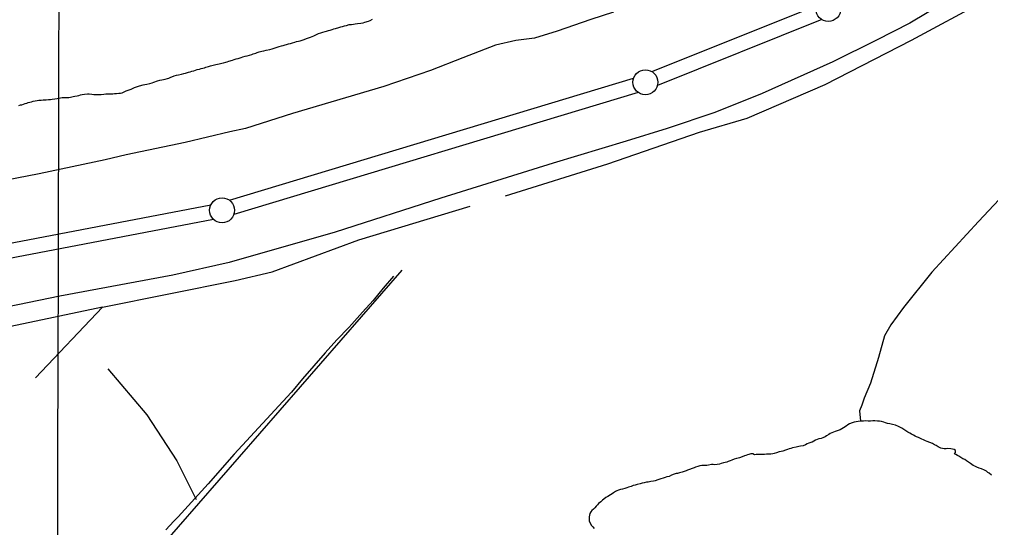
# Model space of a CAD drawing. Extents: x 3161514 to 3199414, y 831166 to 856601.
# Drawn here: x 3191795 to 3193739, y 837696 to 838713 of the extents above; entities that cross this region are included whole.
import ezdxf

# ---------------------------------------------------------------- set-up
doc = ezdxf.new("R2010")
doc.units = 0
for name, color, linetype in [('V-GRID-MAJR', 7, 'Continuous'), ('V-LEVE-TOET', 7, 'Continuous'), ('V-ROAD-CNTR', 7, 'Continuous'), ('V-SURV-LINE', 7, 'Continuous'), ('V-TOPO-SHOR', 7, 'Continuous')]:
    doc.layers.add(name, color=color, linetype=linetype)

msp = doc.modelspace()

# ---------------------------------------------------------------- linework, layer by layer
at = {"layer": 'V-GRID-MAJR'}
msp.add_spline([(3191868.8, 836560.6), (3191883.8, 842621), (3191898.8, 848683.4), (3191913.8, 854745.9), (3191913.8, 854747.8)], degree=3, dxfattribs=at)
at = {"layer": 'V-LEVE-TOET'}
for points in [[(3193719.9, 838790.9), (3193577.7, 838705.4), (3193510.7, 838671.5), (3193423.5, 838628.3), (3193281.9, 838564.9), (3193187.2, 838526.3), (3193091.9, 838494.5), (3193009.9, 838469), (3192863.7, 838424.9), (3192638.8, 838355.2), (3192426.9, 838287), (3192214.6, 838226.2), (3192102.3, 838201.1), (3191875.9, 838158.8), (3191622.8, 838106.5)], [(3192984.1, 838727.5), (3192939.2, 838712.5), (3192871.8, 838689.6), (3192826, 838675.6), (3192788.8, 838670.9), (3192748.3, 838661.5), (3192682.5, 838635.9), (3192618, 838610.8), (3192524.5, 838578.8), (3192341.5, 838524.8), (3192247.3, 838494.4), (3192216.1, 838487.9), (3192126.5, 838466.4), (3192008.8, 838442.1), (3191966.5, 838431.5), (3191834.6, 838403.7), (3191583.1, 838354.8)]]:
    msp.add_lwpolyline(points, dxfattribs=at)
at = {"layer": 'V-ROAD-CNTR'}
msp.add_lwpolyline([(3191529.5, 837031.7), (3191950.4, 837510.3), (3192561.4, 838211.2)], dxfattribs=at)
at = {"layer": 'V-SURV-LINE'}
for points in [[(3193061.2, 838608.3), (3193390.3, 838740.4)], [(3193401.5, 838712.6), (3193072.4, 838580.5)], [(3192215.4, 838350.9), (3193024.7, 838595.5)], [(3193033.4, 838566.8), (3192224.1, 838322.1)], [(3191206.9, 838156.4), (3192178.2, 838341.7)], [(3192183.8, 838312.2), (3191212.6, 838126.9)]]:
    msp.add_lwpolyline(points, dxfattribs=at)
for centre in [(3193414.4, 838734), (3193048.2, 838587), (3192200.6, 838330.7)]:
    msp.add_circle(centre, 25, dxfattribs=at)
at = {"layer": 'V-TOPO-SHOR'}
for points in [[(3192767.8, 838359.9), (3192972.9, 838423.5), (3193156.7, 838487.2), (3193252.2, 838515.5), (3193407.8, 838582.6), (3193581.1, 838671.1), (3193729.6, 838752.4), (3193913.5, 838869.1), (3194072.6, 838975.2), (3194221.1, 839074.2), (3194351.9, 839183.8), (3194482.8, 839300.5), (3194578.3, 839388.9)], [(3192183, 838621.3), (3192188, 838622.3), (3192191.5, 838623.2), (3192194.8, 838624), (3192200.2, 838625.5), (3192203.3, 838626.3), (3192208.1, 838627.4), (3192211.2, 838628.3), (3192214.5, 838629.1), (3192221.4, 838631.2), (3192225.1, 838632.6), (3192228.8, 838633.7), (3192233, 838634.8), (3192238.9, 838636.7), (3192242.4, 838637.8), (3192246.7, 838639), (3192250.8, 838640.1), (3192255.7, 838641.5), (3192260.3, 838642.8), (3192263.2, 838643.9), (3192268, 838645.3), (3192271.1, 838646.6), (3192274.9, 838648), (3192280, 838649.2), (3192284.3, 838650.1), (3192289, 838651.1), (3192296.1, 838652.8), (3192301, 838654.2), (3192304.9, 838655.3), (3192311.3, 838657.3), (3192315.3, 838658.4), (3192319.9, 838660), (3192323.2, 838660.8), (3192326.8, 838661.9), (3192329.7, 838662.5), (3192333.5, 838663.9), (3192337.4, 838665), (3192341.7, 838665.9), (3192346.3, 838667.2), (3192349.9, 838668.4), (3192353.5, 838669.2), (3192357.3, 838670.2), (3192360.9, 838671.4), (3192364.9, 838672.7), (3192369.6, 838674.4), (3192373.7, 838675.7), (3192378, 838677.3), (3192381.1, 838678.5), (3192384.7, 838680.3), (3192389.5, 838682.7), (3192393.5, 838684.4), (3192398.1, 838686.2), (3192402.3, 838687.6), (3192406.8, 838688.8), (3192409.7, 838689.4), (3192413.7, 838690.4), (3192416.8, 838691.5), (3192421.2, 838692.9), (3192424.2, 838693.8), (3192427.5, 838694.8), (3192434.7, 838696.8), (3192438.5, 838697.9), (3192441.6, 838698.9), (3192446, 838700.1), (3192449.8, 838701), (3192455, 838702.4), (3192460, 838702.9), (3192463.7, 838703.6), (3192467.2, 838704.3), (3192471.9, 838705), (3192478.6, 838705.6), (3192483.1, 838706.2), (3192486.7, 838707.3), (3192493.7, 838709.3), (3192497.2, 838710.6), (3192501.6, 838713.1)], [(3191793.6, 838540.6), (3191796.9, 838541.7), (3191800, 838542), (3191802.9, 838543.1), (3191806.4, 838544.5), (3191809.5, 838545.4), (3191812.8, 838546.5), (3191819, 838548.1), (3191822.2, 838548.9), (3191826.3, 838549.6), (3191830.2, 838550.3), (3191834.1, 838551), (3191838.7, 838551.5), (3191842.8, 838551.6), (3191848.4, 838551.7), (3191853, 838552.4), (3191857.5, 838552.7), (3191860.7, 838553), (3191866.2, 838554), (3191870.5, 838554.8), (3191873.9, 838555.4), (3191877.5, 838556.2), (3191880.8, 838556.3), (3191884.1, 838556.6), (3191888.8, 838556.5), (3191893.9, 838556.5), (3191897.5, 838557.4), (3191902.8, 838558.7), (3191906.2, 838559.3), (3191910.6, 838560), (3191913.7, 838560.6), (3191917.4, 838561.6), (3191920.8, 838562.3), (3191925.1, 838563.1), (3191931.3, 838563.7), (3191934.7, 838564), (3191940, 838563.2), (3191944, 838562.7), (3191947.6, 838562.7), (3191951.2, 838562.6), (3191954.8, 838562.6), (3191958.4, 838562.4), (3191964.2, 838563.3), (3191967.8, 838563.9), (3191972.8, 838564.1), (3191974.6, 838563.8), (3191975.9, 838563.8), (3191981.8, 838564), (3191985.6, 838564.5), (3191989.4, 838564.7), (3191994, 838565.2), (3191997.6, 838565.5), (3192001, 838566.2), (3192004.8, 838567.7), (3192008.9, 838569.6), (3192013, 838571.3), (3192018.4, 838573.5), (3192021.2, 838574.6), (3192025.7, 838576.4), (3192035.4, 838580), (3192042.9, 838581.9), (3192045.9, 838582.7), (3192049.8, 838583.4), (3192056, 838584.5), (3192060.5, 838585.6), (3192063.9, 838587.2), (3192071.6, 838590), (3192076.4, 838591.6), (3192080, 838592.2), (3192086.7, 838593.4), (3192091.2, 838594.5), (3192094, 838595.6), (3192096.9, 838596.9), (3192105, 838599.9), (3192109.3, 838601), (3192113.5, 838602.1), (3192119.8, 838603.5), (3192124, 838604.4), (3192127.3, 838605.2), (3192133.5, 838607.1), (3192137, 838608.2), (3192140.3, 838609.3), (3192143.9, 838610.1), (3192147.5, 838611.3), (3192150.6, 838612.4), (3192155.4, 838613.5), (3192158.8, 838614.6), (3192162.1, 838615.5), (3192165.4, 838616.2), (3192165.4, 838616.2), (3192168.5, 838617.3), (3192173.8, 838618.7), (3192177.4, 838619.8), (3192183, 838621.3)], [(3193927.6, 838550.8), (3193891.4, 838499.3), (3193776.4, 838373.8), (3193715.4, 838308.4), (3193621.7, 838206.7), (3193565.2, 838136), (3193539.5, 838101.5), (3193527.2, 838079.4), (3193514.8, 838036.1), (3193498.9, 837984.8), (3193486.5, 837954.8), (3193481.2, 837940.6), (3193476.8, 837929.1), (3193478.9, 837908.3)], [(3191961.5, 838137.1), (3192226.8, 838190.1), (3192301, 838207.8), (3192474.3, 838271.5), (3192697.1, 838338.7)], [(3192543.6, 838199.2), (3192523.5, 838174.6), (3192503, 838150.4), (3192482.1, 838126.5), (3192460.7, 838103), (3192454.5, 838096.3), (3192430.6, 838071.2), (3192407.2, 838045.6), (3192384.2, 838019.6), (3192361.6, 837993.2), (3192339.6, 837966.4), (3192339.2, 837965.9), (3192339.2, 837965.9), (3192225.2, 837842.5), (3192225.2, 837842.5), (3192172.9, 837782.9), (3192119.6, 837724.2), (3192112.8, 837716.8), (3192112.8, 837716.8), (3192104.3, 837708.4), (3192096, 837699.9), (3192087.8, 837691.3)], [(3191827.2, 837995.7), (3191961.5, 838137.1), (3191777.7, 838098.2), (3191501.9, 838055.8), (3191134.1, 837988.6), (3190822.9, 837935.5), (3190540, 837896.6)], [(3191972.2, 838013.3), (3192050, 837921.4), (3192110.1, 837829.5), (3192149, 837751.7)], [(3193637.1, 837855.7), (3193634.1, 837857.3), (3193630.5, 837859.6), (3193626.7, 837861.5), (3193623, 837863.6), (3193617.6, 837865.7), (3193612.6, 837867.6), (3193609, 837869.5), (3193604.7, 837871.1), (3193601.7, 837872.3), (3193598.8, 837873.7), (3193594.9, 837875.6), (3193591.1, 837877.5), (3193588.4, 837878.9), (3193585.2, 837880.5), (3193581.1, 837882.6), (3193577.7, 837884.5), (3193573.6, 837886.8), (3193569.8, 837889.4), (3193565.5, 837892.2), (3193561.9, 837894.5), (3193559.2, 837896.1), (3193555.1, 837898), (3193548.8, 837900.8), (3193542.8, 837902), (3193537.4, 837903.2), (3193532.6, 837904.2), (3193528.8, 837905.4), (3193525.3, 837906.8), (3193520.6, 837908), (3193516.7, 837908.3), (3193512.8, 837908.8), (3193507.6, 837909.3), (3193503.5, 837909.1), (3193498.9, 837908.7), (3193494.1, 837908.6), (3193489.1, 837909.1), (3193484.8, 837908.7), (3193478.9, 837908.3), (3193474.3, 837907.7), (3193470.2, 837907), (3193466.1, 837906.6), (3193462.2, 837905.5), (3193456.5, 837903.1), (3193453.2, 837901.1), (3193450.3, 837898.9), (3193444.5, 837895.1), (3193441.5, 837893.3), (3193438.1, 837891.5), (3193432.1, 837889.5), (3193428, 837888.2), (3193424.6, 837886.7), (3193421.6, 837885.1), (3193418.4, 837883.8), (3193415.4, 837882.2), (3193410.6, 837879.5), (3193408, 837877.5), (3193403.7, 837875.3), (3193399.8, 837873.7), (3193395.7, 837873.1), (3193392.2, 837872.2), (3193389, 837870.7), (3193385.4, 837868.5), (3193382.4, 837866.9), (3193379.4, 837865.6), (3193375.5, 837864.3), (3193372.3, 837863.2), (3193368.9, 837861.4), (3193363.8, 837859.4), (3193358.6, 837858.3), (3193355.1, 837857.7), (3193350.3, 837856.8), (3193343, 837855.1), (3193339.6, 837854), (3193335.7, 837853.1), (3193332.7, 837852), (3193328.8, 837850.5), (3193323.1, 837848.7), (3193320.1, 837848.1), (3193316.3, 837847.5), (3193310.8, 837845.5), (3193305.9, 837843.9), (3193303, 837843.3), (3193299.3, 837842.7), (3193295.9, 837842.7), (3193290.4, 837842.3), (3193286.5, 837841.9), (3193280.9, 837842), (3193277.7, 837842), (3193273.6, 837842.1), (3193269.9, 837841.7), (3193266.3, 837841.3), (3193263.1, 837843.1), (3193259.2, 837843.2), (3193255.6, 837842.1), (3193252.4, 837841.4), (3193249.6, 837840.1), (3193246.6, 837839), (3193241.8, 837837), (3193236.5, 837835.5), (3193233.6, 837834.6)], [(3193741, 837800.3), (3193736.7, 837804.3), (3193734, 837806.1), (3193730.8, 837808.2), (3193726.8, 837810.5), (3193720.9, 837813.1), (3193716.3, 837814.3), (3193712, 837816.2), (3193707.5, 837818.3), (3193704.1, 837820.2), (3193698.9, 837823.7), (3193694.8, 837826.5), (3193691.2, 837829.5), (3193687.6, 837831.8), (3193684, 837833.4), (3193679.5, 837836), (3193675.8, 837838.3), (3193673.1, 837840.2), (3193670, 837841.8), (3193667.2, 837843.2), (3193669.1, 837845.9), (3193668.9, 837849.8), (3193666.2, 837851.9), (3193662.8, 837852.8), (3193659.6, 837853.3), (3193653.7, 837853.6), (3193650.3, 837853.2), (3193646.2, 837853.5), (3193640, 837854.5), (3193637.1, 837855.7)], [(3193233.6, 837834.6), (3193230.4, 837833.7), (3193226.2, 837832.4), (3193221.4, 837830.4), (3193218, 837829.1), (3193214.1, 837827.6), (3193211.1, 837826.7), (3193207.7, 837825.8), (3193204.3, 837824.9), (3193199.9, 837823.9), (3193196.3, 837822.8), (3193191.9, 837821.9), (3193186.9, 837821.5), (3193183.7, 837821.6), (3193180.5, 837821.6), (3193174.8, 837820.8), (3193170.9, 837820.1), (3193165.5, 837819.7), (3193161.1, 837819.6), (3193157.5, 837819.2), (3193152.9, 837817.8), (3193148.5, 837816.5), (3193145.6, 837815.4), (3193141.7, 837814.1), (3193136.2, 837812.1), (3193132.3, 837810.6), (3193129.5, 837809.3), (3193125.6, 837807.7), (3193121.8, 837806.6), (3193116.7, 837805.1), (3193112.8, 837804), (3193109.6, 837803.6), (3193106, 837802.5), (3193100.5, 837800.3), (3193096.1, 837798.1), (3193091.3, 837797), (3193087.9, 837795.7), (3193083.5, 837794.6), (3193079.4, 837793.3), (3193073, 837791.1), (3193067.5, 837789.5), (3193064.1, 837788.7), (3193059.1, 837787.6), (3193053.8, 837786.7), (3193050.6, 837786.6), (3193045.6, 837785.5), (3193041.9, 837784.4), (3193037.6, 837783.3), (3193031.9, 837781.8), (3193027.5, 837780.7), (3193023.4, 837779.6), (3193019.7, 837778.1), (3193014.5, 837776.3), (3193010.8, 837775), (3193006.9, 837773.7), (3193002.6, 837772.6), (3192998.2, 837771.7), (3192994.6, 837770.6), (3192991.3, 837769.3), (3192988.4, 837767.7), (3192984.2, 837765.1), (3192981.7, 837763.3), (3192978.3, 837761.3), (3192973, 837757.9), (3192969.3, 837755.5), (3192965.1, 837752.5), (3192962.6, 837750.5), (3192958.7, 837747.2), (3192954.3, 837743.6), (3192952.2, 837741.1), (3192949.7, 837738.6), (3192946.7, 837735), (3192944.4, 837732.5), (3192940.9, 837729.8), (3192938.8, 837727.3), (3192936.7, 837723.7), (3192935.7, 837717.4), (3192935.7, 837713.3), (3192935.6, 837709.1), (3192936.7, 837705.7), (3192940.3, 837699.7), (3192943, 837697), (3192945.5, 837694)]]:
    msp.add_lwpolyline(points, dxfattribs=at)

doc.saveas('drawing.dxf')
